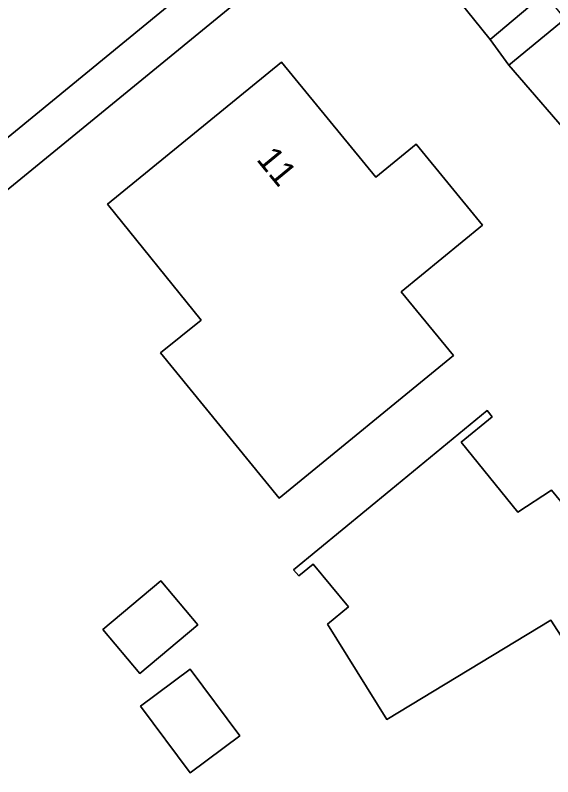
# Model space of a CAD drawing. Extents: x 157320 to 158835, y 386650 to 388491.
# Drawn here: x 158029.7 to 158051.25, y 387295.23 to 387325.75 of the extents above; entities that cross this region are included whole.
import ezdxf

# ---------------------------------------------------------------- set-up
doc = ezdxf.new("R2010")
doc.units = 0
for name, color, linetype in [('IMGEO_Erf', 7, 'Continuous'), ('IMGEO_Groenvoorziening', 7, 'Continuous'), ('IMGEO_Pand', 7, 'Continuous'), ('IMGEO_Pand_nummerreeks', 7, 'Continuous'), ('IMGEO_Rijbaan_lokaal_gesloten', 7, 'Continuous'), ('IMGEO_Voetpad_open', 7, 'Continuous')]:
    doc.layers.add(name, color=color, linetype=linetype)

msp = doc.modelspace()

# ---------------------------------------------------------------- linework, layer by layer
at = {"layer": 'IMGEO_Erf'}
msp.add_lwpolyline([(158052.305, 387320.486), (158049.484, 387323.747), (158048.737, 387324.774), (158045.842, 387328.381), (158045.752, 387328.463), (158045.471, 387328.685), (158045.169, 387328.877), (158044.848, 387329.035), (158044.512, 387329.16), (158044.166, 387329.248), (158043.811, 387329.3), (158043.454, 387329.315), (158043.097, 387329.292), (158042.744, 387329.232), (158042.399, 387329.135), (158042.066, 387329.003), (158041.749, 387328.837), (158041.453, 387328.639), (158041.176, 387328.41), (158022.182, 387312.874), (158019.75, 387310.945), (158000.279, 387295.233)], dxfattribs=at)
for points in [[(158040.279, 387306.396), (158035.519, 387312.215), (158037.147, 387313.529), (158033.391, 387318.18), (158040.368, 387323.868), (158044.159, 387319.255), (158045.774, 387320.582), (158048.426, 387317.334), (158045.167, 387314.668), (158047.262, 387312.108)], [(158044.597, 387297.529), (158042.217, 387301.348), (158043.055, 387302.036), (158041.641, 387303.758), (158041.061, 387303.282), (158040.858, 387303.529), (158044.757, 387306.731), (158048.621, 387309.903), (158048.822, 387309.654), (158047.572, 387308.643), (158049.842, 387305.836), (158051.194, 387306.72), (158051.566, 387306.261), (158055.404, 387309.364), (158056.702, 387310.413), (158062.405, 387303.446), (158058.552, 387300.26), (158057.059, 387299.025), (158056.326, 387299.911), (158054.87, 387298.706), (158053.8, 387298.712), (158052.778, 387299.03), (158051.17, 387301.503)], [(158037.011, 387301.323), (158034.694, 387299.375), (158033.214, 387301.135), (158035.531, 387303.083)], [(158036.716, 387295.385), (158034.716, 387298.062), (158036.705, 387299.547), (158038.705, 387296.87)]]:
    msp.add_lwpolyline(points, close=True, dxfattribs=at)
at = {"layer": 'IMGEO_Groenvoorziening'}
for points in [[(158040.613, 387330.049), (158018.784, 387312.16), (158000, 387296.73), (157999.045, 387295.945)], [(158019.75, 387310.945), (158022.182, 387312.874), (158041.176, 387328.41), (158041.453, 387328.639), (158041.749, 387328.837), (158042.066, 387329.003), (158042.399, 387329.135), (158042.744, 387329.232), (158043.097, 387329.292), (158043.454, 387329.315), (158043.811, 387329.3), (158044.166, 387329.248), (158044.512, 387329.16), (158044.848, 387329.035), (158045.169, 387328.877), (158045.471, 387328.685), (158045.752, 387328.463), (158045.842, 387328.381), (158048.737, 387324.774), (158050.92, 387326.612), (158048.972, 387328.966)]]:
    msp.add_lwpolyline(points, dxfattribs=at)
msp.add_lwpolyline([(158049.484, 387323.747), (158052.305, 387320.486), (158054.492, 387322.256), (158051.738, 387325.606)], close=True, dxfattribs=at)
at = {"layer": 'IMGEO_Pand'}
for points in [[(158040.279, 387306.396), (158047.262, 387312.108), (158045.167, 387314.668), (158048.426, 387317.334), (158045.774, 387320.582), (158044.159, 387319.255), (158040.368, 387323.868), (158033.391, 387318.18), (158037.147, 387313.529), (158035.519, 387312.215)], [(158056.702, 387310.413), (158055.404, 387309.364), (158051.566, 387306.261), (158051.194, 387306.72), (158049.842, 387305.836), (158047.572, 387308.643), (158048.822, 387309.654), (158048.621, 387309.903), (158044.757, 387306.731), (158040.858, 387303.529), (158041.061, 387303.282), (158041.641, 387303.758), (158043.055, 387302.036), (158042.217, 387301.348), (158044.597, 387297.529), (158051.17, 387301.503), (158052.778, 387299.03), (158053.8, 387298.712), (158054.87, 387298.706), (158056.326, 387299.911), (158057.059, 387299.025), (158058.552, 387300.26), (158062.405, 387303.446)], [(158037.011, 387301.323), (158035.531, 387303.083), (158033.214, 387301.135), (158034.694, 387299.375)], [(158034.716, 387298.062), (158036.716, 387295.385), (158038.705, 387296.87), (158036.705, 387299.547)]]:
    msp.add_lwpolyline(points, close=True, dxfattribs=at)
at = {"layer": 'IMGEO_Rijbaan_lokaal_gesloten'}
msp.add_lwpolyline([(157999.045, 387295.945), (158000, 387296.73), (158018.784, 387312.16), (158040.613, 387330.049)], dxfattribs=at)
at = {"layer": 'IMGEO_Voetpad_open'}
msp.add_lwpolyline([(158049.484, 387323.747), (158051.738, 387325.606), (158050.92, 387326.612), (158048.737, 387324.774)], close=True, dxfattribs=at)

# ---------------------------------------------------------------- texts
at = {"layer": 'IMGEO_Pand_nummerreeks'}
msp.add_text('11', height=1, rotation=309.4136, dxfattribs=at).set_placement((158039.335, 387319.959))

doc.saveas('drawing.dxf')
